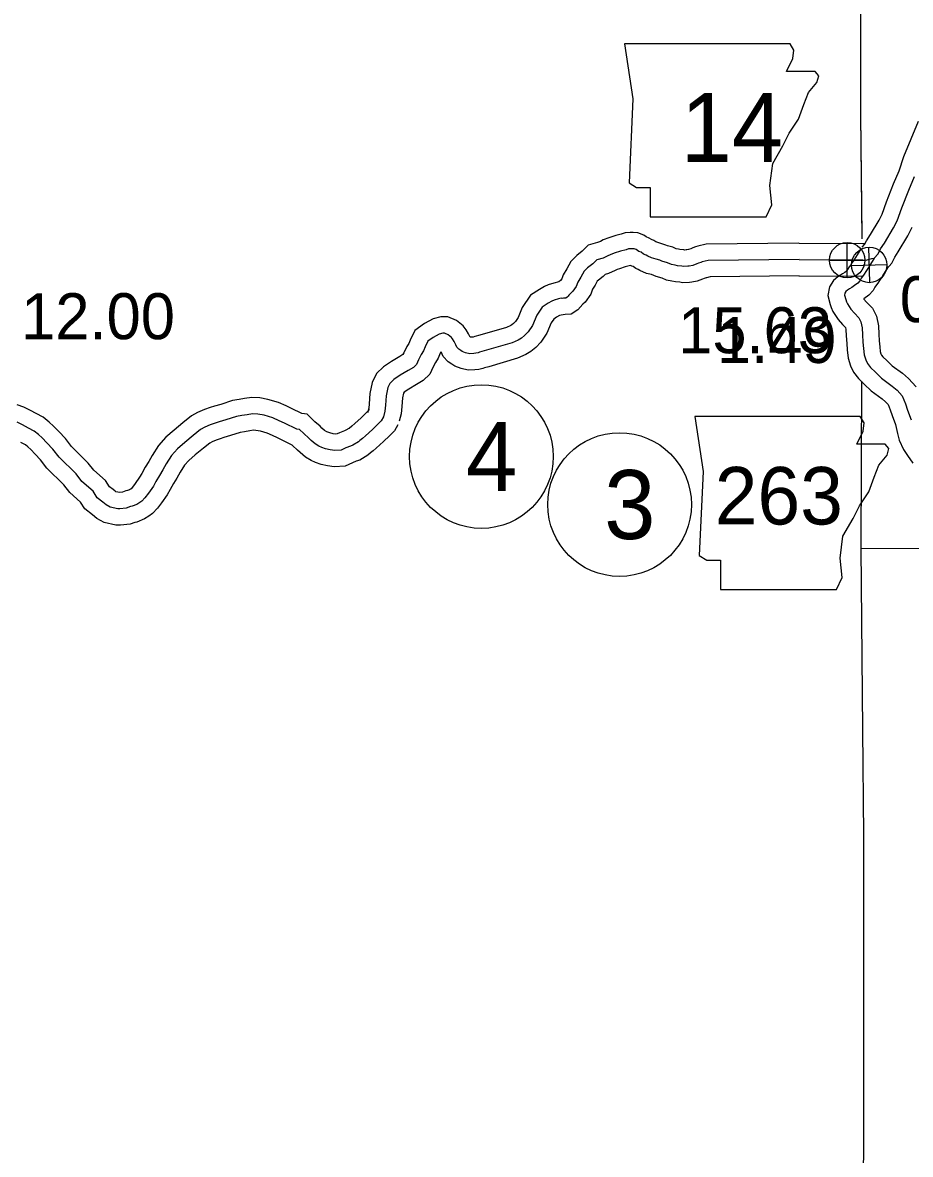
# Model space of a CAD drawing. Extents: x 31699 to 244310, y -8841 to 11474.
# Drawn here: x 149098 to 149641, y -3602 to -2909 of the extents above; entities that cross this region are included whole.
import ezdxf

# ---------------------------------------------------------------- set-up
doc = ezdxf.new("R2010")
doc.units = 0
for name, color, linetype in [('B_Logo', 7, 'Continuous'), ('G-ANNO-TEXT', 7, 'Continuous'), ('Level 21', 7, 'Continuous'), ('Level 55', 7, 'Continuous'), ('R_Border Notes', 7, 'Continuous'), ('R_Logo', 7, 'Continuous'), ('R_XS_EARTHWORK_STAGE2', 7, 'Continuous'), ('S_WALL', 7, 'Continuous'), ('S_WALL_ANNOT', 7, 'Continuous')]:
    doc.layers.add(name, color=color, linetype=linetype)

msp = doc.modelspace()

# ---------------------------------------------------------------- linework, layer by layer
at = {"layer": 'B_Logo'}
for points in [[(149619.27, -3052.76), (149621.65, -3050.14), (149623.14, -3047.15), (149625.49, -3043.53), (149631.11, -3034.26), (149633.22, -3029.84), (149636.15, -3021.93), (149640.39, -3011.16), (149643.97, -3002.82)], [(149573.16, -3053.59), (149517.48, -3054.28), (149513.89, -3055.1), (149513.02, -3055.37), (149511.63, -3055.91), (149510.49, -3056.32), (149508.17, -3057.26), (149505.9, -3057.61), (149505.04, -3057.75), (149502.5, -3057.83), (149501.44, -3057.63), (149498.83, -3057.45), (149497.3, -3057.12), (149494.96, -3056.6), (149492.56, -3055.61), (149489.09, -3054.62), (149487.95, -3054.1), (149485.61, -3053.31), (149482.88, -3052.59), (149480.47, -3051.6), (149479.47, -3050.87), (149477.93, -3050.27), (149476.46, -3049.21), (149475.05, -3048.62), (149474.19, -3048.15), (149473.38, -3047.56), (149472.11, -3047.1), (149471.05, -3046.97), (149470.18, -3046.97), (149468.71, -3047.11), (149467.18, -3047.59), (149463.86, -3048.54), (149459.93, -3049.76), (149457.47, -3050.65), (149456.07, -3051.45), (149453.14, -3052.74), (149449.22, -3053.83), (149447.23, -3055.84), (149446.76, -3056.25), (149443.64, -3058.73), (149441.52, -3060.81), (149439.61, -3064.37), (149437.69, -3067.45), (149436.71, -3070.13), (149434.59, -3073.08), (149433.4, -3074.15), (149432.14, -3075.49), (149431.8, -3075.96), (149431.08, -3076.77), (149430.35, -3077.24), (149428.95, -3077.31), (149428.01, -3077.45), (149427.48, -3077.25), (149425.75, -3077.73), (149423.09, -3078.48), (149421.82, -3079.09), (149419.43, -3080.44), (149415.84, -3082.79), (149412.47, -3087.69), (149409.9, -3093.98), (149407.19, -3097.93), (149405.07, -3100.15), (149403.08, -3101.76), (149401.22, -3102.91), (149397.36, -3104.6), (149380.39, -3109.63), (149377.53, -3110.38), (149376.53, -3110.72), (149375.26, -3111.06), (149373.93, -3111.2), (149371.47, -3111.28), (149368.93, -3110.69), (149366.86, -3109.97), (149365.99, -3109.37), (149364.78, -3108.57), (149363.64, -3107.31), (149362.9, -3105.78), (149361.89, -3103.78), (149360.95, -3102.11), (149360.35, -3101.31), (149358.2, -3099.66), (149356.07, -3098.73), (149355, -3098.74), (149352.67, -3099.35), (149349.01, -3101.31), (149345.76, -3103.66), (149344.18, -3107.01), (149343.12, -3109.55), (149341.74, -3111.83), (149340.09, -3115.05), (149338.77, -3117.99), (149336.98, -3119.67), (149333.66, -3121.63), (149328.81, -3124.52), (149325.02, -3127.08), (149322.5, -3129.5), (149321.25, -3132.05), (149320.27, -3137.06), (149319.84, -3142.87), (149319.52, -3146.42), (149318.54, -3150.03)], [(149573.16, -3053.59), (149612.24, -3053.8), (149614.24, -3053.94), (149615.5, -3053.69), (149616.43, -3053.46), (149617.68, -3053.02), (149619.27, -3052.76)], [(149619.27, -3052.76), (149616.36, -3057.4), (149615.35, -3059.18), (149614.08, -3061.02), (149613.13, -3062.52), (149611.99, -3064.1), (149611.22, -3065.13), (149610.41, -3066.62), (149609.12, -3068), (149607.11, -3069.61), (149605.48, -3070.67), (149604.17, -3071.58), (149602.87, -3072.42), (149601.9, -3073.19), (149601.33, -3074.15), (149601.04, -3075.43), (149601.8, -3078.07), (149602.31, -3079.46), (149602.82, -3080.84), (149605, -3084.11), (149607.15, -3086.51), (149609.91, -3089.35), (149611.13, -3091.72), (149611.92, -3095.36), (149612, -3099.77), (149612.35, -3104.23), (149612.68, -3108.03), (149613.08, -3111.96), (149614.05, -3115.07), (149615.13, -3117.37), (149617.02, -3119.84), (149619.98, -3122.61), (149623.77, -3126.29), (149630.33, -3131.15), (149633.22, -3133.59), (149636.27, -3137.02), (149638.37, -3142.03), (149639.7, -3145.79), (149641.77, -3151.8)], [(149611.17, -3053.8), (149612.24, -3053.8), (149614.24, -3053.94), (149615.5, -3053.69), (149616.43, -3053.46), (149617.68, -3053.02), (149619.27, -3052.76)], [(149318.54, -3150.03), (149317.22, -3152.44), (149315.24, -3154.45), (149311.85, -3157.81), (149307.67, -3161.51), (149305.68, -3163.19), (149304.16, -3164.53), (149303.23, -3165.34), (149299.84, -3167.29), (149298.31, -3167.84), (149295.65, -3168.92), (149292.72, -3170.34), (149288.86, -3170.49), (149286.05, -3170.17), (149283.12, -3169.45), (149280.78, -3168.73), (149279.11, -3167.87), (149276.7, -3166.41), (149274.22, -3164.35), (149272.88, -3163.02), (149269.8, -3160.23), (149267.26, -3157.78), (149265.52, -3157.52), (149257.9, -3153.82), (149254.76, -3152.36), (149250.82, -3150.58), (149245.54, -3149), (149241.74, -3148.35), (149238.47, -3148.1), (149235.14, -3148.66), (149231.81, -3149.21), (149228.48, -3149.76), (149221.96, -3151.86), (149218.03, -3153.09), (149215.44, -3153.83), (149212.51, -3154.85), (149209.18, -3156.27), (149206.53, -3157.75), (149201.95, -3161.45), (149196.84, -3165.69), (149192.39, -3169.58), (149188.81, -3173.54), (149185.51, -3178.7), (149183.46, -3182.39), (149181.34, -3185.81), (149179.23, -3189.63), (149177.65, -3192.37), (149174.6, -3196.73), (149172.49, -3199.48), (149170.56, -3201.56), (149169.3, -3202.44), (149167.58, -3203.58), (149164.65, -3204.73), (149163.58, -3204.94), (149161.05, -3205.89), (149157.19, -3206.37), (149155.92, -3206.31), (149151.12, -3205.27), (149148.64, -3203.88), (149146.64, -3202.29), (149143.29, -3199.5), (149140.67, -3195.5), (149133.77, -3189.46), (149130.28, -3184.87), (149119.89, -3174.7), (149116.13, -3169.71), (149112.44, -3165.85), (149109.56, -3162.86), (149107.28, -3160.74), (149104.67, -3158.68), (149101.06, -3156.83), (149097.58, -3154.91), (149094.24, -3153.19)]]:
    msp.add_lwpolyline(points, dxfattribs=at)
at = {"layer": 'G-ANNO-TEXT'}
for points in [[(149466.25, -2921.45), (149471.33, -2955.29), (149469.07, -3006.61), (149473.58, -3009.43), (149482.04, -3009.43), (149482.04, -3027.47), (149553.1, -3027.47), (149556.48, -3020.14), (149555.35, -3008.3), (149557.05, -2994.77), (149563.25, -2984.05), (149567.2, -2976.16), (149572.84, -2967.7), (149576.22, -2958.67), (149579.04, -2951.34), (149584.11, -2945.14), (149585.24, -2941.19), (149582.99, -2938.37), (149565.5, -2938.37), (149569.45, -2930.48), (149570.02, -2925.4), (149567.68, -2921.5)], [(149509.28, -3149.69), (149514.35, -3183.53), (149512.1, -3234.85), (149516.61, -3237.67), (149525.07, -3237.67), (149525.07, -3255.71), (149596.12, -3255.71), (149599.51, -3248.38), (149598.38, -3236.54), (149600.07, -3223), (149606.27, -3212.29), (149610.22, -3204.39), (149615.86, -3195.94), (149619.24, -3186.91), (149622.06, -3179.58), (149627.14, -3173.38), (149628.27, -3169.43), (149626.01, -3166.61), (149608.53, -3166.61), (149612.48, -3158.72), (149613.04, -3153.64), (149610.7, -3149.74)]]:
    msp.add_lwpolyline(points, close=True, dxfattribs=at)
at = {"layer": 'Level 21'}
for p, q in [((149602.69, -3064.88), (149602.69, -3043.21)), ((149616.46, -3067.79), (149615.96, -3046.1)), ((149591.86, -3054.04), (149613.52, -3054.04)), ((149605.36, -3057.2), (149627.05, -3056.7))]:
    msp.add_line(p, q, dxfattribs=at)
for centre, radius in [((149602.69, -3054.04), 10.83), ((149616.21, -3056.95), 10.85)]:
    msp.add_circle(centre, radius, dxfattribs=at)
at = {"layer": 'Level 55'}
for points in [[(149611.86, -3046.04), (149613.32, -3044.44), (149614.45, -3042.18), (149617.01, -3038.22), (149622.3, -3029.49), (149624.01, -3025.94), (149626.81, -3018.36), (149631.14, -3007.36), (149634.58, -2999.35), (149637.32, -2990.58), (149646.28, -2968.81)], [(149626.67, -3059.48), (149629.97, -3055.85), (149631.84, -3052.13), (149633.96, -3048.84), (149639.91, -3039.02), (149642.44, -3033.75)], [(149573.04, -3043.59), (149516.3, -3044.29), (149511.27, -3045.44), (149509.71, -3045.93), (149508.13, -3046.54), (149506.92, -3046.98), (149505.49, -3047.56), (149504.36, -3047.73), (149504.09, -3047.77), (149503.25, -3047.8), (149502.7, -3047.7), (149500.24, -3047.52), (149499.43, -3047.35), (149497.98, -3047.03), (149495.84, -3046.14), (149492.58, -3045.22), (149491.67, -3044.8), (149488.49, -3043.72), (149486.07, -3043.08), (149485.38, -3042.8), (149484.29, -3042.01), (149482.73, -3041.41), (149481.39, -3040.44), (149479.49, -3039.63), (149478.17, -3038.66), (149474.45, -3037.3), (149471.62, -3036.97), (149469.67, -3036.98), (149466.73, -3037.26), (149464.32, -3038.01), (149460.99, -3038.96), (149456.76, -3040.28), (149453.24, -3041.54), (149451.54, -3042.52), (149449.78, -3043.29), (149443.98, -3044.9), (149440.38, -3048.54), (149440.37, -3048.56), (149437.01, -3051.24), (149433.44, -3054.74), (149430.95, -3059.35), (149428.66, -3063.04), (149427.79, -3065.4), (149427.1, -3066.37), (149426.1, -3067.26), (149423.07, -3068.1), (149419.54, -3069.09), (149417.2, -3070.22), (149414.22, -3071.89), (149408.72, -3075.51), (149403.62, -3082.9), (149401.05, -3089.21), (149399.4, -3091.61), (149398.28, -3092.78), (149397.29, -3093.59), (149396.57, -3094.03), (149393.92, -3095.19), (149377.7, -3100), (149374.65, -3100.8), (149373.62, -3101.15), (149373.43, -3101.2), (149373.25, -3101.22), (149372.45, -3101.24), (149371.73, -3101.07), (149370.71, -3099.06), (149369.33, -3096.61), (149367.52, -3094.22), (149363.33, -3090.98), (149358.11, -3088.72), (149353.68, -3088.74), (149348.99, -3089.98), (149343.7, -3092.81), (149337.81, -3097.07), (149335.03, -3102.96), (149334.18, -3105.01), (149333.01, -3106.94), (149331.07, -3110.72), (149330.57, -3111.84), (149328.56, -3113.02), (149323.44, -3116.08), (149318.71, -3119.27), (149314.31, -3123.5), (149311.68, -3128.83), (149310.35, -3135.73), (149309.87, -3142.06), (149309.64, -3144.65), (149308.89, -3147.41)], [(149573.22, -3043.59), (149612.59, -3043.8), (149613.56, -3043.87), (149613.69, -3043.82)], [(149573.22, -3043.59), (149612.02, -3043.8)], [(149573.28, -3063.59), (149518.67, -3064.26), (149516.5, -3064.76), (149516.33, -3064.81), (149515.13, -3065.28), (149514.07, -3065.66), (149510.84, -3066.97), (149507.44, -3067.49), (149505.98, -3067.72), (149501.75, -3067.86), (149500.18, -3067.57), (149497.43, -3067.37), (149495.17, -3066.89), (149491.95, -3066.17), (149489.28, -3065.07), (149485.59, -3064.03), (149484.23, -3063.39), (149482.74, -3062.89), (149479.69, -3062.09), (149475.56, -3060.39), (149474.64, -3059.72), (149473.13, -3059.14), (149471.52, -3057.98), (149470.75, -3057.65), (149469.91, -3057.21), (149466.72, -3058.12), (149463.1, -3059.25), (149461.69, -3059.75), (149460.6, -3060.39), (149456.51, -3062.18), (149454.46, -3062.75), (149454.07, -3063.14), (149453.16, -3063.93), (149450.28, -3066.23), (149449.61, -3066.89), (149448.26, -3069.38), (149446.72, -3071.86), (149445.62, -3074.85), (149442.08, -3079.78), (149440.73, -3081), (149437.61, -3084.46), (149433.53, -3087.08), (149429.95, -3087.27), (149427.41, -3087.65), (149426.63, -3087.87), (149426.45, -3087.96), (149424.64, -3088.98), (149422.97, -3090.08), (149421.32, -3092.47), (149418.76, -3098.75), (149414.98, -3104.26), (149411.86, -3107.52), (149408.87, -3109.94), (149405.87, -3111.79), (149400.8, -3114.01), (149383.08, -3119.26), (149380.41, -3119.96), (149379.44, -3120.29), (149377.1, -3120.92), (149374.62, -3121.18), (149370.48, -3121.31), (149366.14, -3120.31), (149362.3, -3118.97), (149360.4, -3117.66), (149358.21, -3116.22), (149355.26, -3112.95), (149353.94, -3110.21), (149353.89, -3110.12), (149353.7, -3110.26), (149353.32, -3111.06), (149352.07, -3114.09), (149350.47, -3116.72), (149349.11, -3119.37), (149347.08, -3123.91), (149343.01, -3127.73), (149338.76, -3130.23), (149334.17, -3132.97), (149331.33, -3134.89), (149330.78, -3135.41), (149330.2, -3138.39), (149329.81, -3143.69), (149329.41, -3148.18), (149328.2, -3152.65)], [(149573.11, -3063.59), (149596.92, -3063.72)], [(149573.11, -3063.59), (149611.88, -3063.8), (149612.39, -3063.84)], [(149309.77, -3145.23), (149309.12, -3146.41), (149308.15, -3147.39), (149305.01, -3150.51), (149301.14, -3153.94), (149299.15, -3155.61), (149297.57, -3157), (149297.4, -3157.16), (149295.64, -3158.17), (149294.75, -3158.49), (149291.58, -3159.78), (149290.24, -3160.43), (149289.23, -3160.47), (149287.82, -3160.31), (149285.79, -3159.81), (149284.57, -3159.43), (149283.99, -3159.13), (149282.52, -3158.24), (149280.95, -3156.94), (149279.76, -3155.76), (149276.63, -3152.93), (149271.9, -3148.36), (149268.51, -3147.85), (149262.19, -3144.78), (149258.92, -3143.27), (149254.33, -3141.19), (149247.82, -3139.25), (149242.96, -3138.42), (149238.03, -3138.04), (149233.51, -3138.79), (149230.18, -3139.34), (149226.12, -3140.01), (149218.94, -3142.33), (149215.16, -3143.51), (149212.41, -3144.3), (149208.9, -3145.52), (149204.77, -3147.28), (149200.91, -3149.44), (149195.61, -3153.71), (149190.35, -3158.08), (149185.36, -3162.45), (149180.84, -3167.45), (149176.92, -3173.58), (149174.83, -3177.33), (149172.71, -3180.75), (149170.53, -3184.71), (149169.2, -3187), (149166.54, -3190.81), (149164.84, -3193.02), (149163.96, -3193.97), (149163.69, -3194.16), (149162.93, -3194.66), (149161.85, -3195.09), (149160.86, -3195.28), (149158.64, -3196.11), (149157.01, -3196.32), (149154.71, -3195.82), (149154.24, -3195.55), (149152.94, -3194.53), (149150.83, -3192.77), (149148.28, -3188.88), (149141.12, -3182.6), (149137.79, -3178.23), (149127.42, -3168.08), (149123.76, -3163.22), (149119.65, -3158.93), (149116.57, -3155.73), (149113.8, -3153.14), (149110.1, -3150.23), (149105.76, -3148), (149102.29, -3146.08), (149098.26, -3144.01), (149094.29, -3142.56)], [(149327.32, -3154.83), (149325.32, -3158.47), (149322.32, -3161.52), (149318.69, -3165.11), (149314.21, -3169.08), (149312.21, -3170.76), (149310.74, -3172.06), (149309.06, -3173.52), (149304.04, -3176.41), (149301.86, -3177.18), (149299.72, -3178.06), (149295.2, -3180.25), (149288.49, -3180.51), (149284.29, -3180.03), (149280.45, -3179.09), (149276.99, -3178.02), (149274.23, -3176.6), (149270.89, -3174.58), (149267.5, -3171.76), (149266, -3170.28), (149262.97, -3167.54), (149262.67, -3167.25), (149253.62, -3162.85), (149250.6, -3161.46), (149247.31, -3159.97), (149243.26, -3158.76), (149240.51, -3158.29), (149238.91, -3158.17), (149236.78, -3158.52), (149233.45, -3159.07), (149230.85, -3159.5), (149224.98, -3161.4), (149220.9, -3162.66), (149218.47, -3163.37), (149216.12, -3164.18), (149213.6, -3165.26), (149212.14, -3166.07), (149208.28, -3169.19), (149203.32, -3173.3), (149199.42, -3176.72), (149196.79, -3179.63), (149194.1, -3183.83), (149192.09, -3187.45), (149189.98, -3190.86), (149187.94, -3194.55), (149186.09, -3197.74), (149182.67, -3202.65), (149180.14, -3205.94), (149177.16, -3209.15), (149174.91, -3210.71), (149172.22, -3212.5), (149167.45, -3214.38), (149166.31, -3214.6), (149163.47, -3215.66), (149157.58, -3216.4), (149154.62, -3216.26), (149147.53, -3214.72), (149143.05, -3212.21), (149140.33, -3210.05), (149135.74, -3206.23), (149133.05, -3202.13), (149126.42, -3196.32), (149122.76, -3191.5), (149112.35, -3181.32), (149108.5, -3176.2), (149105.23, -3172.78), (149102.54, -3169.99), (149100.76, -3168.33), (149099.24, -3167.13), (149096.36, -3165.66)]]:
    msp.add_lwpolyline(points, dxfattribs=at)
at = {"layer": 'R_Border Notes'}
for centre in [(149378.61, -3174.27), (149463.24, -3203.67)]:
    msp.add_circle(centre, 44, dxfattribs=at)
at = {"layer": 'R_Logo'}
for points in [[(149614.5, -1417.59), (149615.74, -1464.35), (149613.98, -1642.16), (149613, -1819.02), (149611.6, -1995.69), (149612.08, -2174.64), (149612.75, -2349.23), (149612.95, -2525.58), (149611.78, -2701.11), (149611.37, -2745.81), (149610.81, -2876.56), (149610.78, -2936.55), (149610.83, -2965.21), (149611.6, -3039.1)], [(149611.83, -2081.72), (149612.08, -2174.64), (149612.75, -2349.23), (149612.95, -2525.58), (149611.78, -2701.11), (149611.37, -2745.81), (149610.81, -2876.56), (149610.78, -2936.55), (149610.83, -2965.21), (149611.62, -3041)], [(149611.45, -3128.13), (149611.04, -3230.47), (149728.3, -3230.64)], [(149611.41, -3136.33), (149611.36, -3149.71)], [(149611.09, -3218.39), (149611.04, -3230.47), (149690.24, -3230.58)], [(149611.04, -3230.47), (149612.16, -3341.72)], [(149611.04, -3230.47), (149612.16, -3341.72)], [(149612.16, -3341.72), (149612.67, -3406.19), (149612.69, -3407.06), (149612.75, -3582.39), (149612.7, -3583.19), (149611.81, -3760.95), (149616.51, -3935.19), (149614.09, -4109.63), (149613.42, -4285.18), (149636.74, -4285.05), (149637.59, -4332.76)]]:
    msp.add_lwpolyline(points, dxfattribs=at)
at = {"layer": 'R_XS_EARTHWORK_STAGE2'}
for points in [[(149610.8, -3047.45), (149607.77, -3052.28), (149606.87, -3053.86), (149605.73, -3055.51), (149604.86, -3056.9), (149603.93, -3058.17), (149602.78, -3059.72), (149602.25, -3060.69), (149601.26, -3061.49), (149599.89, -3062.37), (149598.58, -3063.29), (149597.04, -3064.29), (149594.25, -3066.49), (149591.93, -3070.4), (149590.72, -3075.71), (149592.29, -3081.19), (149592.93, -3082.94), (149593.85, -3085.42), (149597.08, -3090.25), (149599.83, -3093.33), (149601.65, -3095.2), (149601.94, -3096.53), (149602.01, -3100.26), (149602.39, -3105.06), (149602.72, -3108.97), (149603.23, -3113.98), (149604.71, -3118.7), (149606.53, -3122.58), (149609.57, -3126.57), (149613.08, -3129.85), (149617.29, -3133.94), (149624.12, -3138.99), (149626.21, -3140.76), (149627.69, -3142.42), (149629.04, -3145.63), (149630.26, -3149.08), (149632.18, -3154.67), (149633.6, -3160.23), (149634.59, -3164.34), (149637.15, -3169.95), (149639.62, -3173.57), (149642.89, -3178.27)], [(149627.74, -3058.07), (149624.95, -3062.53), (149623.84, -3064.49), (149622.43, -3066.53), (149621.41, -3068.14), (149620.04, -3070.03), (149619.67, -3070.53), (149618.58, -3072.52), (149615.93, -3075.36), (149612.96, -3077.73), (149612.83, -3077.82), (149612.93, -3077.97), (149614.46, -3079.69), (149618.13, -3083.46), (149620.62, -3088.32), (149621.9, -3094.2), (149621.99, -3099.28), (149622.32, -3103.41), (149622.64, -3107.09), (149622.93, -3109.94), (149623.39, -3111.43), (149623.73, -3112.16), (149624.46, -3113.11), (149626.88, -3115.37), (149630.25, -3118.65), (149636.54, -3123.3), (149640.22, -3126.41), (149644.84, -3131.62)], [(149627.74, -3058.07), (149624.95, -3062.53), (149623.84, -3064.49), (149622.43, -3066.53), (149621.41, -3068.14), (149620.04, -3070.03), (149619.67, -3070.53), (149618.58, -3072.52), (149615.93, -3075.36), (149612.96, -3077.73), (149612.83, -3077.82), (149612.93, -3077.97), (149614.46, -3079.69), (149618.13, -3083.46), (149620.62, -3088.32), (149621.9, -3094.2), (149621.99, -3099.28), (149622.32, -3103.41), (149622.64, -3107.09), (149622.93, -3109.94), (149623.39, -3111.43), (149623.73, -3112.16), (149624.46, -3113.11), (149626.88, -3115.37), (149630.25, -3118.65), (149636.54, -3123.3), (149636.77, -3123.49)], [(149597.41, -3064.04), (149597.04, -3064.29), (149594.25, -3066.49), (149591.93, -3070.4), (149590.72, -3075.71), (149592.29, -3081.19), (149592.93, -3082.94), (149593.85, -3085.42), (149597.08, -3090.25), (149599.83, -3093.33), (149601.65, -3095.2), (149601.94, -3096.53), (149602.01, -3100.26), (149602.39, -3105.06), (149602.72, -3108.97), (149603.23, -3113.98), (149604.71, -3118.7), (149606.53, -3122.58), (149609.57, -3126.57), (149613.08, -3129.85), (149617.29, -3133.94), (149624.12, -3138.99), (149624.57, -3139.37)]]:
    msp.add_lwpolyline(points, dxfattribs=at)

# ---------------------------------------------------------------- texts
at = {"layer": 'G-ANNO-TEXT'}
for s, height, p in [('14', 42.24, (149500.65, -2993.85)), ('263', 35.2, (149521.53, -3215.87))]:
    msp.add_text(s, height=height, dxfattribs=at).set_placement(p)
at = {"layer": 'R_Border Notes'}
for s, p in [('4', (149369.16, -3195.39)), ('3', (149453.79, -3224.79))]:
    msp.add_text(s, height=42.24, dxfattribs=at).set_placement(p)
at = {"layer": 'S_WALL'}
msp.add_text('12.00', height=28.16, dxfattribs=at).set_placement((149096.64, -3102.4))
at = {"layer": 'S_WALL_ANNOT'}
for s, p in [('0.0', (149634.9, -3091.99)), ('15.63', (149499.13, -3110.99)), ('1.49', (149522.88, -3116.96))]:
    msp.add_text(s, height=28.16, dxfattribs=at).set_placement(p)

doc.saveas('drawing.dxf')
